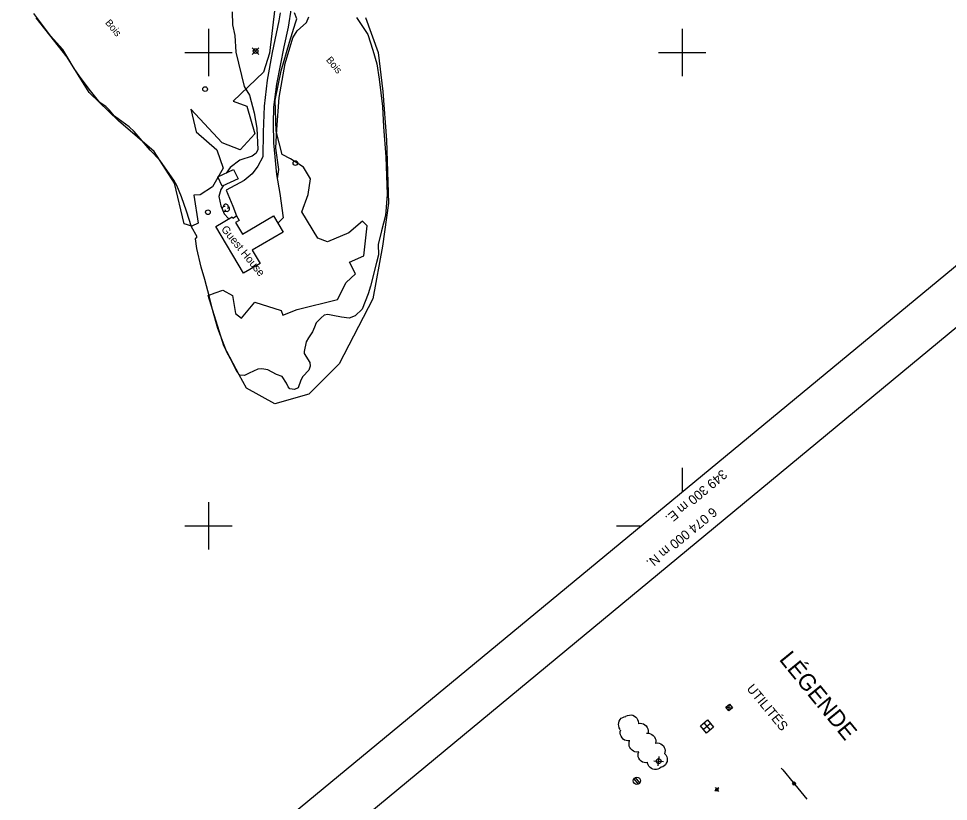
# Model space of a CAD drawing. Extents: x 347312 to 350503, y 6073086 to 6076432.
# Drawn here: x 349019.9 to 349412.5, y 6073883.6 to 6074214.3 of the extents above; entities that cross this region are included whole.
import ezdxf

# ---------------------------------------------------------------- set-up
doc = ezdxf.new("R2010")
doc.units = 0
for name, color, linetype in [('Level 19', 7, 'Continuous'), ('Level 2', 7, 'Continuous'), ('Level 21', 7, 'Continuous'), ('Level 31', 7, 'Continuous'), ('Level 34', 7, 'Continuous'), ('Level 36', 7, 'Continuous'), ('Level 4', 7, 'Continuous'), ('Level 44', 7, 'Continuous'), ('Level 60', 7, 'Continuous'), ('Level 61', 7, 'Continuous')]:
    doc.layers.add(name, color=color, linetype=linetype)

msp = doc.modelspace()

# ---------------------------------------------------------------- linework, layer by layer
at = {"layer": 'Level 19'}
for points in [[(349130.37, 6074216.71), (349129.78, 6074213.37), (349126.99, 6074199.87), (349124.87, 6074188.29), (349123.53, 6074177.29), (349123.12, 6074166.25), (349122.98, 6074155.88), (349120.87, 6074151.94), (349118.51, 6074148.68), (349115.05, 6074145.92), (349107.54, 6074141.84), (349110.32, 6074135.06), (349111.85, 6074130.91)], [(349134.9, 6074218.8), (349133.7, 6074210.6), (349131.8, 6074202.27), (349128.81, 6074186.59), (349127.51, 6074176.81), (349127.33, 6074170.08), (349127.46, 6074161.82), (349128.81, 6074148.38), (349130.18, 6074140.33), (349131.55, 6074130.12), (349129.32, 6074127.84)]]:
    msp.add_lwpolyline(points, dxfattribs=at)
at = {"layer": 'Level 2'}
for points in [[(349110.06, 6074217.06), (349110.25, 6074211.6), (349111.24, 6074207.09), (349111.58, 6074200.02), (349115.13, 6074185.64), (349117.34, 6074181.88)], [(349128.94, 6074167.41), (349129.87, 6074180.98), (349132.44, 6074195.27), (349135.64, 6074206.19), (349137.52, 6074209.05), (349141.38, 6074212.59), (349142.46, 6074215.07)], [(349117.34, 6074181.88), (349119.28, 6074174.39), (349120.51, 6074167.95), (349120.82, 6074159.01), (349120.15, 6074157.39), (349118.54, 6074156.19), (349113.31, 6074154.49), (349109.18, 6074151.38), (349107.56, 6074149.02)], [(349129.13, 6074146.53), (349129.82, 6074150.58), (349128.45, 6074159.53), (349128.94, 6074167.5)], [(349106.24, 6074143.63), (349105.26, 6074142.07), (349104.38, 6074139.17), (349105.2, 6074135.16), (349106.67, 6074131.76), (349108.52, 6074129.88), (349108.62, 6074129.62)]]:
    msp.add_lwpolyline(points, dxfattribs=at)
at = {"layer": 'Level 21'}
for p, q in [((349315.58, 6073889.37), (349313.86, 6073887.89)), ((349313.98, 6073888.69), (349315.46, 6073888.59)), ((349314.02, 6073889.49), (349315.44, 6073887.79)), ((349314.66, 6073887.89), (349314.8, 6073889.37))]:
    msp.add_line(p, q, dxfattribs=at)
at = {"layer": 'Level 31'}
for points in [[(349104.04, 6074147.37), (349110.68, 6074150.49), (349112.52, 6074146.58), (349105.88, 6074143.46), (349104.04, 6074147.37)], [(349131.53, 6074124.11), (349118.5, 6074116.42), (349121.81, 6074110.8), (349114.77, 6074106.66), (349103.13, 6074126.38), (349110.06, 6074130.47), (349110.33, 6074130.02), (349111.85, 6074130.91), (349112.96, 6074129.02), (349111.48, 6074128.15), (349114.4, 6074123.2), (349127.5, 6074130.93), (349131.53, 6074124.11)]]:
    msp.add_lwpolyline(points, dxfattribs=at)
at = {"layer": 'Level 34'}
for p, q in [((349312.08, 6073916.53), (349309, 6073913.99)), ((349309.26, 6073916.79), (349311.82, 6073913.73))]:
    msp.add_line(p, q, dxfattribs=at)
msp.add_lwpolyline([(349310.28, 6073912.45), (349307.74, 6073915.53), (349310.8, 6073918.09), (349313.34, 6073915.01)], close=True, dxfattribs=at)
at = {"layer": 'Level 36'}
for p, q in [((349118.53, 6074199.14), (349121.35, 6074201.96)), ((349118.53, 6074201.96), (349121.35, 6074199.14)), ((349318.44, 6073923.35), (349321.26, 6073923.09)), ((349319.72, 6073921.81), (349320, 6073924.63)), ((349289.94, 6073898.63), (349290.3, 6073902.61)), ((349288.14, 6073900.81), (349292.12, 6073900.41)), ((349341.92, 6073897.71), (349342.56, 6073896.95)), ((349342.56, 6073896.95), (349346.98, 6073891.55)), ((349279.68, 6073893.13), (349281.52, 6073890.89)), ((349282.24, 6073891.49), (349280.38, 6073893.73)), ((349347.64, 6073890.79), (349352.72, 6073884.61))]:
    msp.add_line(p, q, dxfattribs=at)
for points in [[(349319.72, 6073921.81), (349318.44, 6073923.35), (349320, 6073924.63), (349321.26, 6073923.09)], [(349346.6, 6073891.25), (349347.36, 6073891.89), (349348.02, 6073891.13), (349347.24, 6073890.47)]]:
    msp.add_lwpolyline(points, close=True, dxfattribs=at)
msp.add_lwpolyline([(349347.34, 6073891.71), (349347.86, 6073891.15), (349347.72, 6073891.03), (349347.2, 6073891.59), (349347.06, 6073891.47), (349347.54, 6073890.87), (349347.4, 6073890.75), (349346.92, 6073891.35), (349346.76, 6073891.23), (349347.24, 6073890.65)], dxfattribs=at)
for centre, radius in [((349119.94, 6074200.55), 1), ((349098.63, 6074184.46), 1), ((349136.74, 6074153.24), 1), ((349099.82, 6074132.47), 1), ((349290.14, 6073900.6), 1), ((349280.96, 6073892.29), 1.52)]:
    msp.add_circle(centre, radius, dxfattribs=at)
at = {"layer": 'Level 4'}
for points in [[(349112.22, 6074064.95), (349110.11, 6074069.3), (349107.85, 6074073.38), (349103.94, 6074083.4), (349101.86, 6074090.77), (349100.45, 6074096.54), (349098.54, 6074104.06), (349097.03, 6074109.22), (349095.08, 6074117.16), (349094.57, 6074121.3), (349095.21, 6074122.14), (349092.91, 6074126.27), (349090.81, 6074132.96), (349088.6, 6074138.96), (349086.73, 6074143.83), (349085.48, 6074146.07), (349079.46, 6074154.42), (349075.38, 6074158.62), (349068.71, 6074166.5), (349066.62, 6074168.49), (349060.34, 6074173.1), (349058.05, 6074175.68), (349056.65, 6074177.19), (349054.2, 6074178.88), (349049.63, 6074184.41), (349045.62, 6074189.97), (349043.36, 6074193.24), (349040.29, 6074198.39), (349038.52, 6074201.25), (349033.5, 6074206.78), (349026.36, 6074216.39)], [(349162.59, 6074214.79), (349165.64, 6074210.09)], [(349165.64, 6074210.09), (349167.36, 6074207.56), (349169.5, 6074200.91), (349171.2, 6074195.15), (349172.06, 6074188.69), (349173.51, 6074177.18), (349174.01, 6074168.55), (349174.98, 6074155.82), (349175.53, 6074139.99), (349174.83, 6074131.1), (349173.06, 6074124.68), (349171.67, 6074118.79), (349171.79, 6074114.49), (349171.01, 6074111.29), (349168.46, 6074101.22), (349167.51, 6074098.04), (349164.88, 6074091.49), (349162, 6074088.76), (349159.47, 6074087.76), (349156.27, 6074088.2), (349152.57, 6074088.9), (349150.38, 6074089.29), (349148.96, 6074088.93), (349147.61, 6074087.86), (349145.47, 6074085.76), (349144.85, 6074083.9), (349143.95, 6074082.01), (349142.25, 6074079.39), (349141.28, 6074077.67), (349140.5, 6074073.66), (349140.46, 6074072.8), (349142.82, 6074068.96), (349142.97, 6074067.44), (349142.4, 6074065.69), (349139.9, 6074063.14), (349139.1, 6074061.49), (349137.91, 6074058.33), (349136.35, 6074057.61), (349134.47, 6074057.9), (349133.69, 6074058.74), (349132.99, 6074060.31), (349131.18, 6074063.12), (349128.78, 6074063.87), (349125.11, 6074065.86), (349122.52, 6074066.29), (349120.89, 6074066.19), (349117.24, 6074064.47), (349115.29, 6074063.49), (349113.32, 6074063.71), (349112.22, 6074064.95)]]:
    msp.add_lwpolyline(points, dxfattribs=at)
at = {"layer": 'Level 44'}
for points in [[(349128.05, 6074218.65), (349125.76, 6074199.66), (349123.22, 6074191.67), (349110.5, 6074179.45), (349116.21, 6074177.23), (349119.68, 6074165.64), (349113.39, 6074158.85), (349105.88, 6074161.8), (349092.67, 6074175.97), (349094.88, 6074166.45), (349103.58, 6074158.81), (349106.27, 6074151.06), (349101.74, 6074143.21), (349096.49, 6074139.83), (349093.88, 6074139.73), (349095.71, 6074127.81), (349093, 6074126.57), (349089.76, 6074127.59), (349085.74, 6074144.71), (349077.06, 6074158.07), (349062.01, 6074171.02), (349049.71, 6074183), (349040.43, 6074197.99), (349027.31, 6074214.56)], [(349106.07, 6074099.48), (349110.16, 6074097.24), (349111.49, 6074089.7), (349114.06, 6074087.68), (349119.62, 6074094.46), (349130.72, 6074090.95), (349131.5, 6074088.92), (349137.56, 6074091.33), (349154.56, 6074095.63), (349158.14, 6074102.83), (349162.19, 6074106.39), (349159.66, 6074111.43), (349165.66, 6074114.08), (349167.07, 6074126.78), (349165.06, 6074128.67), (349159.34, 6074123.7), (349150.33, 6074120), (349146.26, 6074121.51), (349139.43, 6074132.65), (349142.13, 6074140), (349143.07, 6074146.62), (349140.11, 6074151.46), (349134.65, 6074155.09), (349131.22, 6074156.9), (349128.64, 6074166.77), (349128.26, 6074179.76), (349130.71, 6074192.25), (349134.28, 6074204.34), (349136.78, 6074212.42), (349137.31, 6074214.22), (349136.41, 6074216.75)], [(349166.3, 6074214.7), (349171.75, 6074199.98), (349173.62, 6074183.45), (349175.21, 6074162.96), (349176.13, 6074136.24), (349173.49, 6074118.18), (349169.4, 6074095.93), (349155.28, 6074068.37), (349142.43, 6074055.62), (349128.12, 6074051.48), (349116.17, 6074058.16), (349113.04, 6074063.74), (349106.55, 6074076.07), (349099.91, 6074097.23), (349102.94, 6074098.44), (349106.07, 6074099.48)], [(349273.93, 6073914), (349273.47, 6073914.72), (349273.29, 6073915.5), (349273.19, 6073916.14), (349273.27, 6073916.84), (349273.49, 6073917.56), (349273.95, 6073918.2), (349274.35, 6073918.7), (349274.95, 6073919.08), (349275.61, 6073919.38), (349276.33, 6073919.52)], [(349276.31, 6073919.54), (349277.03, 6073919.94), (349277.83, 6073920.08), (349278.49, 6073920.12), (349279.19, 6073919.98), (349279.87, 6073919.64), (349280.47, 6073919.2), (349280.93, 6073918.76), (349281.27, 6073918.14), (349281.53, 6073917.44), (349281.59, 6073916.72)], [(349278.03, 6073909.24), (349277.17, 6073909.16), (349276.37, 6073909.32), (349275.75, 6073909.54), (349275.17, 6073909.94), (349274.67, 6073910.44), (349274.27, 6073911.12), (349273.99, 6073911.7), (349273.93, 6073912.42), (349273.95, 6073913.14), (349274.15, 6073913.82)], [(349281.49, 6073916.52), (349282.29, 6073916.64), (349283.09, 6073916.54), (349283.75, 6073916.38), (349284.33, 6073915.96), (349284.87, 6073915.48), (349285.29, 6073914.82), (349285.59, 6073914.24), (349285.71, 6073913.54), (349285.69, 6073912.82), (349285.53, 6073912.1)], [(349285.07, 6073912.36), (349285.93, 6073912.38), (349286.71, 6073912.18), (349287.31, 6073911.92), (349287.83, 6073911.48), (349288.35, 6073910.9), (349288.67, 6073910.22), (349288.89, 6073909.6), (349288.93, 6073908.9), (349288.83, 6073908.16), (349288.79, 6073908.06)], [(349281.71, 6073904.54), (349280.87, 6073904.42), (349280.07, 6073904.6), (349279.45, 6073904.82), (349278.89, 6073905.22), (349278.35, 6073905.76), (349277.95, 6073906.44), (349277.71, 6073907), (349277.63, 6073907.7), (349277.67, 6073908.46), (349277.85, 6073909.16)], [(349288.75, 6073908.26), (349289.57, 6073908.34), (349290.39, 6073908.18), (349291.01, 6073907.98), (349291.57, 6073907.56), (349292.11, 6073907.08), (349292.49, 6073906.4), (349292.75, 6073905.78), (349292.83, 6073905.08), (349292.79, 6073904.36), (349292.59, 6073903.66)], [(349285.55, 6073899.98), (349284.73, 6073899.84), (349283.95, 6073900.02), (349283.31, 6073900.22), (349282.73, 6073900.64), (349282.21, 6073901.16), (349281.83, 6073901.82), (349281.53, 6073902.4), (349281.47, 6073903.1), (349281.49, 6073903.84), (349281.71, 6073904.54)], [(349292.67, 6073903.84), (349293.23, 6073903.22), (349293.57, 6073902.46), (349293.77, 6073901.84), (349293.79, 6073901.12), (349293.67, 6073900.4), (349293.33, 6073899.7), (349293.03, 6073899.12), (349292.51, 6073898.66), (349291.87, 6073898.26), (349291.19, 6073898.02)], [(349291.19, 6073898.04), (349290.53, 6073897.52), (349289.81, 6073897.22), (349289.17, 6073897.06), (349288.43, 6073897.06), (349287.73, 6073897.2), (349287.05, 6073897.56), (349286.49, 6073897.9), (349286.05, 6073898.44), (349285.67, 6073899.08), (349285.43, 6073899.76)]]:
    msp.add_lwpolyline(points, dxfattribs=at)
for centre, start, end in [((349106.88, 6074133.89), 76.8848, 299.5691), ((349107.4, 6074134.79), 314.0633, 179.7519), ((349107.93, 6074133.89), 192.2171, 59.6742)]:
    msp.add_arc(centre, 1.05, start, end, dxfattribs=at)
at = {"layer": 'Level 60'}
for p, q in [((349300, 6074024.44), (349300, 6074014.44)), ((349272.3, 6074000), (349282.3, 6074000))]:
    msp.add_line(p, q, dxfattribs=at)
for points in [[(348779.44, 6073584.28), (350085.28, 6074663.34), (348652.09, 6076397.74), (347346.25, 6075318.68)], [(350097.64, 6074648.45), (350470.23, 6074198.33), (349166.42, 6073119.09), (348793.83, 6073569.21)]]:
    msp.add_lwpolyline(points, close=True, dxfattribs=at)
at = {"layer": 'Level 61'}
for p, q in [((349100, 6074210), (349100, 6074190)), ((349300, 6074210), (349300, 6074190)), ((349090, 6074200), (349110, 6074200)), ((349290, 6074200), (349310, 6074200)), ((349100, 6074010), (349100, 6073990)), ((349090, 6074000), (349110, 6074000))]:
    msp.add_line(p, q, dxfattribs=at)

# ---------------------------------------------------------------- texts
at = {"layer": 'Level 31'}
msp.add_text('Guest House', height=3.33, rotation=309.1656, dxfattribs=at).set_placement((349105.21, 6074125.2))
at = {"layer": 'Level 44'}
for p in [(349056.27, 6074212.42), (349149.52, 6074196.72)]:
    msp.add_text('Bois', height=3, rotation=309.568, dxfattribs=at).set_placement(p)
at = {"layer": 'Level 60'}
for s, height, rotation, p in [('LÉGENDE', 7, 309.2075, (349340.72, 6073943.49)), ('UTILITÉS', 4, 309.5735, (349327.06, 6073931.13))]:
    msp.add_text(s, height=height, rotation=rotation, dxfattribs=at).set_placement(p)
at = {"layer": 'Level 61'}
for s, rotation, p in [('349 300 m E. ', 219.813, (349316.99, 6074024.05)), ('6 074 000 m N.', 219.3644, (349312.79, 6074008.1))]:
    msp.add_text(s, height=4, rotation=rotation, dxfattribs=at).set_placement(p)

doc.saveas('drawing.dxf')
